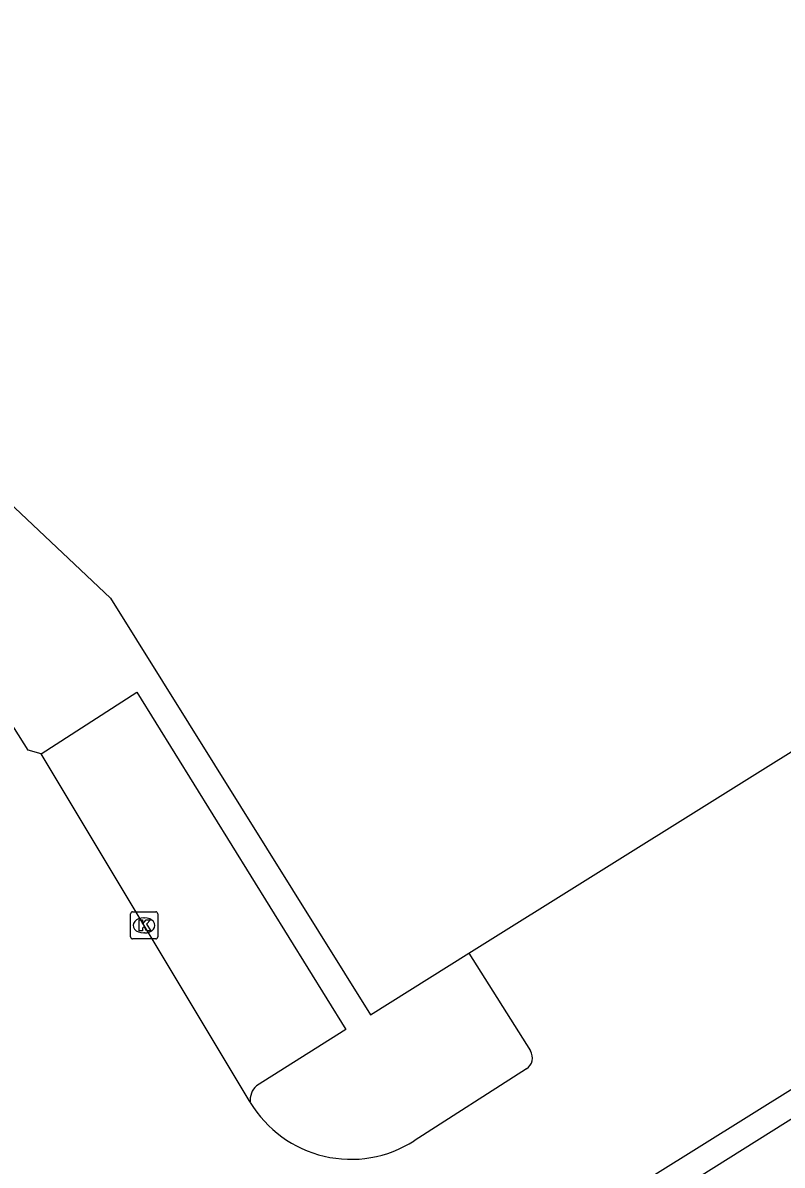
# Model space of a CAD drawing. Extents: x 158461 to 159795, y 387220 to 388672.
# Drawn here: x 158527.4 to 158555.41, y 387760.95 to 387803.06 of the extents above; entities that cross this region are included whole.
import ezdxf

# ---------------------------------------------------------------- set-up
doc = ezdxf.new("R2010")
doc.units = 0
for name, color, linetype in [('IMGEO_Kolk', 7, 'Continuous'), ('IMGEO_Pand', 7, 'Continuous'), ('IMGEO_Rijbaan_lokaal_open', 7, 'Continuous'), ('IMGEO_Voetpad_open', 7, 'Continuous')]:
    doc.layers.add(name, color=color, linetype=linetype)

msp = doc.modelspace()

# ---------------------------------------------------------------- linework, layer by layer
at = {"layer": 'IMGEO_Kolk'}
for p, q in [((158531.376, 387769.363), (158531.376, 387770.215)), ((158531.451, 387770.289), (158532.303, 387770.289)), ((158531.864, 387770.069), (158531.889, 387770.069)), ((158532.377, 387770.215), (158532.377, 387769.363)), ((158532.303, 387769.289), (158531.451, 387769.289)), ((158531.887, 387769.509), (158531.862, 387769.509))]:
    msp.add_line(p, q, dxfattribs=at)
for points in [[(158531.376, 387769.363), (158531.376, 387770.215)], [(158531.451, 387770.289), (158532.303, 387770.289)], [(158531.697, 387769.989), (158531.82, 387769.989), (158531.82, 387769.838), (158531.95, 387769.989), (158532.114, 387769.989), (158531.968, 387769.838), (158532.121, 387769.589), (158531.969, 387769.589), (158531.884, 387769.753), (158531.82, 387769.686), (158531.82, 387769.589), (158531.697, 387769.589), (158531.697, 387769.989)], [(158532.377, 387770.215), (158532.377, 387769.363)], [(158532.303, 387769.289), (158531.451, 387769.289)]]:
    msp.add_lwpolyline(points, dxfattribs=at)
for centre, start, end in [((158531.453, 387770.213), 91.552, 178.448), ((158531.453, 387770.213), 91.552, 178.448), ((158532.301, 387770.213), 1.552, 88.448), ((158532.301, 387770.213), 1.552, 88.448), ((158531.453, 387769.365), 181.552, 268.448), ((158531.453, 387769.365), 181.552, 268.448), ((158532.301, 387769.365), 271.552, 358.448), ((158532.301, 387769.365), 271.552, 358.448)]:
    msp.add_arc(centre, 0.0765, start, end, dxfattribs=at)
for centre, major_axis, ratio, start_param, end_param in [((158531.863, 387769.789), (-0.387, 0.002), 0.722429, 4.712389, 7.853982), ((158531.888, 387769.789), (-0.39, 0.002), 0.717154, 1.570796, 4.712389)]:
    msp.add_ellipse(centre, major_axis=major_axis, ratio=ratio, start_param=start_param, end_param=end_param, dxfattribs=at)
at = {"layer": 'IMGEO_Pand'}
for points in [[(158543.85, 387768.758), (158598.774, 387803.062)], [(158523.788, 387788.298), (158530.633, 387781.857), (158540.227, 387766.495), (158543.85, 387768.758)], [(158556.592, 387744.011), (158555.708, 387743.457), (158551.601, 387750), (158547.073, 387757.215), (158572.545, 387773.202), (158581.147, 387759.496)]]:
    msp.add_lwpolyline(points, dxfattribs=at)
at = {"layer": 'IMGEO_Rijbaan_lokaal_open'}
for points in [[(158528.078, 387776.112), (158527.598, 387776.252), (158511.112, 387802.36)], [(158606.512, 387795.408), (158536.155, 387751.508)], [(158535.793, 387763.265), (158528.078, 387776.112)], [(158543.85, 387768.758), (158546.124, 387765.163)], [(158545.976, 387764.497), (158541.837, 387761.848)]]:
    msp.add_lwpolyline(points, dxfattribs=at)
for centre, radius, start, end in [((158545.713, 387764.905), 0.485, 302.7732, 32.1692), ((158539.503, 387765.492), 4.328, 210.9783, 302.6326)]:
    msp.add_arc(centre, radius, start, end, dxfattribs=at)
at = {"layer": 'IMGEO_Voetpad_open'}
msp.add_lwpolyline([(158528.078, 387776.112), (158531.607, 387778.39), (158539.315, 387765.946), (158536.024, 387763.869)], dxfattribs=at)
msp.add_arc((158536.474, 387763.351), 0.687, 130.9832, 187.158, dxfattribs=at)

doc.saveas('drawing.dxf')
